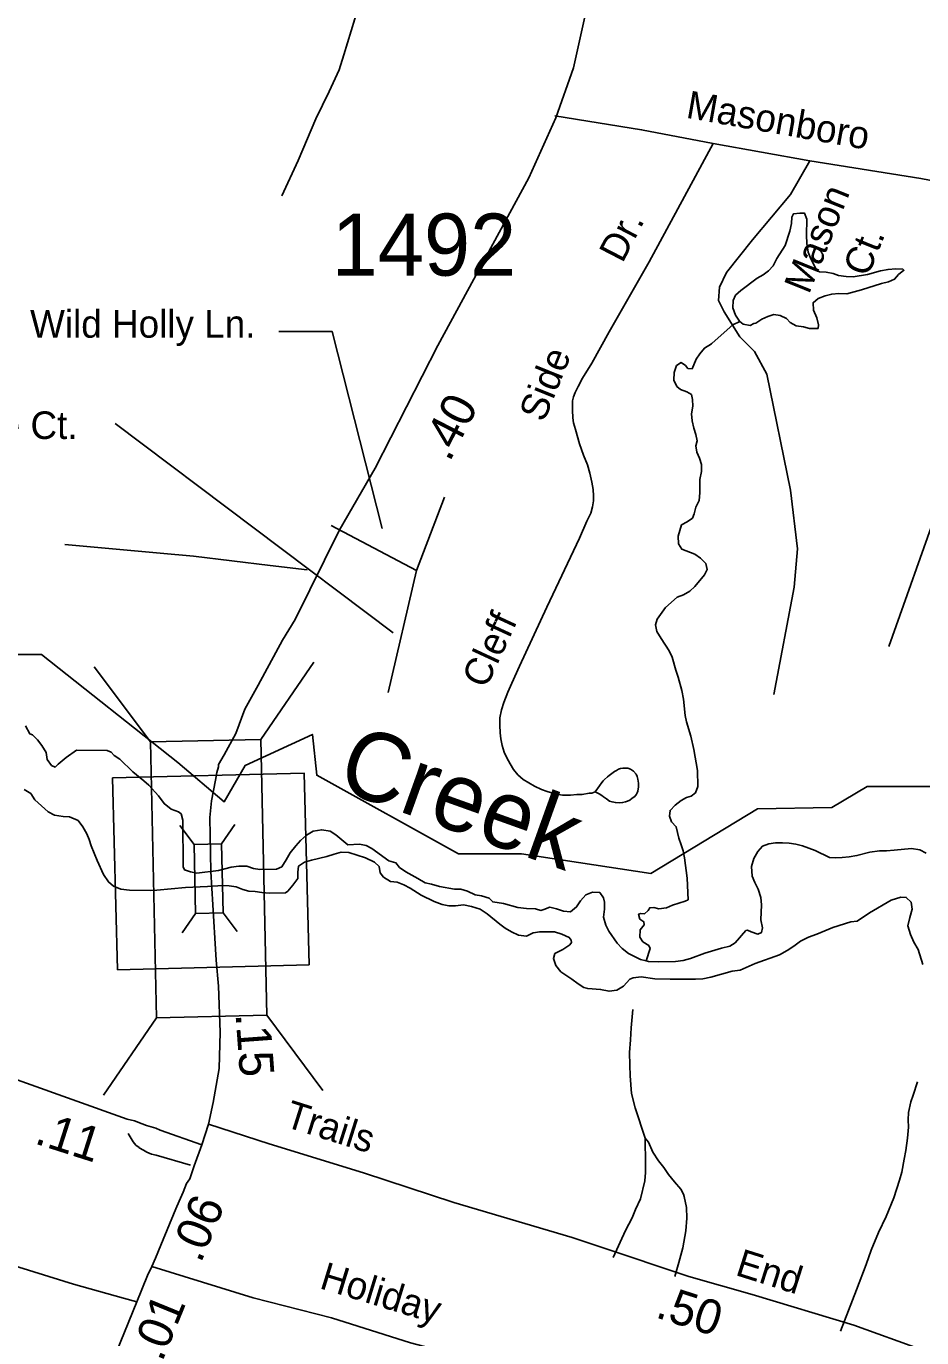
# Model space of a CAD drawing. Extents: x 1945482 to 2853149, y 66427 to 1015778.
# Drawn here: x 2342556 to 2344687, y 150145 to 153265 of the extents above; entities that cross this region are included whole.
import ezdxf

# ---------------------------------------------------------------- set-up
doc = ezdxf.new("R2010")
doc.units = 0
for name, color, linetype in [('Old_Level_10', 7, 'Continuous'), ('Old_Level_11', 7, 'Continuous'), ('Old_Level_17', 7, 'Continuous'), ('Old_Level_21', 7, 'Continuous'), ('Old_Level_31', 7, 'Continuous'), ('Old_Level_32', 7, 'Continuous'), ('Old_Level_35', 7, 'Continuous'), ('Old_Level_48', 7, 'Continuous'), ('Old_Level_49', 7, 'Continuous'), ('Old_Level_50', 7, 'Continuous'), ('Old_Level_59', 7, 'Continuous'), ('Old_Level_60', 7, 'Continuous'), ('Old_Level_8', 7, 'Continuous')]:
    doc.layers.add(name, color=color, linetype=linetype)

msp = doc.modelspace()

# ---------------------------------------------------------------- linework, layer by layer
at = {"layer": 'Old_Level_10'}
for points in [[(2343157.1, 152538.6), (2343283.9, 152538.6), (2343402.6, 152070.4)], [(2342767.3, 152319.7), (2343429.2, 151821.6)]]:
    msp.add_lwpolyline(points, dxfattribs=at)
at = {"layer": 'Old_Level_31'}
msp.add_lwpolyline([(2343228.9, 151032.3), (2342773.2, 151020.5), (2342761.4, 151476.6), (2343217.1, 151488.4)], close=True, dxfattribs=at)
at = {"layer": 'Old_Level_32'}
msp.add_line((2342989.3, 150652.7), (2342973.6, 150603.4), dxfattribs=at)
for points in [[(2343889.6, 153308.6), (2343857.9, 153165.8), (2343816.2, 153047.1), (2343752.1, 152904.3), (2343535, 152505.6), (2343386.2, 152213.6), (2343300.4, 152065.3), (2343196.1, 151853.5), (2343166, 151804.5), (2343107.6, 151697.1), (2343075.6, 151640.6), (2343054.9, 151582.2), (2343026.7, 151531.3), (2343013.5, 151508.7), (2343013.5, 151503.1), (2343009.7, 151489.9), (2343006, 151471.1), (2342996.6, 151422.1), (2342992.8, 151382.5), (2342995.1, 151254.4)], [(2342995.1, 151254.4), (2343004.6, 151095.6), (2343007.8, 151043.5), (2343013.5, 150981.3), (2343017.3, 150872), (2343014.8, 150785.2), (2343000.3, 150704.4), (2342989.3, 150652.7)], [(2342973.6, 150603.4), (2342874.2, 150638.3), (2342864.1, 150643.8), (2342841.6, 150650), (2342831.5, 150653.9), (2342813.4, 150660.9), (2342796.1, 150664.5), (2342425.1, 150797.5)], [(2342818.8, 150230.5), (2342787, 150239.3), (2342668.5, 150271.9), (2342538.2, 150313), (2342363.9, 150363.9), (2342145.5, 150426.4), (2341932.9, 150489.3), (2341747.7, 150547.5), (2341542.4, 150608.5), (2341330.3, 150664.6)], [(2342989.3, 150652.7), (2343134, 150606.4), (2343358.3, 150537.4), (2343573.2, 150466.3), (2343855.2, 150383.3), (2343921.2, 150361.3), (2344132.7, 150290.2), (2344283.3, 150247.9), (2344525.3, 150175.1), (2344687.7, 150115.8), (2344953.7, 150032.9), (2345183.9, 149953.3), (2345336.1, 149907.6), (2345492, 149863)], [(2342973.6, 150603.4), (2342955.8, 150553.5), (2342948.8, 150534.9), (2342944.9, 150523.2), (2342937.4, 150511.6), (2342929.3, 150491.2), (2342919.7, 150469.5), (2342911.5, 150451.2), (2342875.9, 150365.1), (2342863.3, 150334.5), (2342854.9, 150314)], [(2342854.9, 150314), (2342844.6, 150292.6), (2342818.8, 150230.5)], [(2342854.9, 150314), (2343095.7, 150239.5), (2343282.1, 150192), (2343470, 150132.8), (2343573.2, 150105.7), (2343846.7, 150008.6), (2344069.1, 149938), (2344834, 149715.7)], [(2342818.8, 150230.5), (2342759.9, 150086.1), (2342705.3, 149954.9), (2342690.6, 149919.6)]]:
    msp.add_lwpolyline(points, dxfattribs=at)
at = {"layer": 'Old_Level_35'}
for p, q in [((2342647.5, 152032.2), (2342874.7, 152011.3)), ((2343136.3, 151982.2), (2343224.2, 151971.7))]:
    msp.add_line(p, q, dxfattribs=at)
for points in [[(2343391.5, 153442.7), (2343337.8, 153282.7), (2343311.3, 153197.4), (2343300.6, 153161.2), (2343276.7, 153110), (2343245.1, 153044.7), (2343203.1, 152945.3), (2343164.4, 152861.7)], [(2344190.4, 152986), (2344020.1, 153018.9), (2343813.6, 153051.8)], [(2344190.4, 152986), (2344038.1, 152704.9), (2343943.2, 152538.4), (2343901.5, 152463.8), (2343879.7, 152427.9), (2343869.3, 152407.8), (2343862, 152393.7), (2343858.1, 152383.7), (2343855.9, 152373.8), (2343856, 152361.6), (2343856.1, 152351.8), (2343856.8, 152333.4), (2343858.3, 152321.7), (2343862.5, 152305.7), (2343872.7, 152271.7), (2343882, 152244.8), (2343891.1, 152221.9), (2343897.1, 152201.8), (2343901.9, 152180.6), (2343904.9, 152163), (2343905.5, 152147.9), (2343905.7, 152135.8), (2343903.6, 152121.9), (2343899.3, 152106.3), (2343889.8, 152087.9), (2343872.1, 152047.5), (2343794.9, 151883), (2343729.9, 151742.5), (2343711.1, 151701.8), (2343702.1, 151681), (2343692.6, 151656.4), (2343686.7, 151638.4), (2343682.6, 151619.6), (2343682.9, 151602.5), (2343683.3, 151584.1), (2343684.8, 151570.1), (2343688.1, 151553.5), (2343693, 151538.2), (2343699.4, 151524.4), (2343707.2, 151510.3), (2343715.3, 151496.5), (2343726, 151483.8), (2343738.6, 151473.1), (2343751.7, 151464.7), (2343765.5, 151456.8), (2343781.9, 151448.9), (2343795.2, 151444.2), (2343813.8, 151439), (2343832.3, 151435.8), (2343851.3, 151435.9), (2343865.7, 151437.4), (2343878.8, 151437.6), (2343895.4, 151440.2), (2343902, 151440.8), (2343909.7, 151443.8)], [(2344937.4, 152854.4), (2344685, 152902.8), (2344420.8, 152945.2), (2344190.4, 152986)], [(2344420.8, 152945.2), (2344374.9, 152864.5), (2344283.7, 152757.2), (2344222, 152679.3), (2344205.9, 152644.4), (2344203.2, 152612.2), (2344216.6, 152585.4), (2344254.1, 152526.3), (2344289, 152491.4), (2344318.5, 152437.7), (2344374.9, 152161.3)], [(2344937.4, 152854.4), (2344887.7, 152667), (2344850.2, 152489.8), (2344783.1, 152293.9), (2344726.8, 152122.1), (2344608.8, 151789.2)], [(2344374.9, 152161.3), (2344390.9, 152021.7), (2344382.9, 151930.4), (2344334.6, 151675.4)], [(2343551.4, 152144.6), (2343484.3, 151970.2), (2343417.2, 151680.3)], [(2343484.3, 151970.2), (2343281.6, 152077.5)], [(2342874.7, 152011.3), (2342954.1, 152004), (2343136.3, 151982.2)], [(2343909.7, 151443.8), (2343919.7, 151457.6), (2343925.6, 151465.7), (2343929.1, 151469.8), (2343931.9, 151473.2), (2343938.9, 151479), (2343943.3, 151482.5), (2343949.4, 151487), (2343955.4, 151491.8), (2343960.6, 151494.7), (2343965.4, 151497.8), (2343969.6, 151499), (2343975.5, 151499.9), (2343981.7, 151500.1), (2343987.3, 151499.7), (2343993.6, 151497.9), (2344001, 151492.7), (2344007.5, 151485.4), (2344009.7, 151480.2), (2344011.6, 151474), (2344013, 151463.9), (2344013, 151455.7), (2344011.1, 151445.5), (2344009.6, 151441.5), (2344007.8, 151438.1), (2344003.7, 151432.7), (2343998, 151428.2), (2343991.9, 151424), (2343986.4, 151421.8), (2343981.9, 151420), (2343974.8, 151418.1), (2343967.9, 151417.8), (2343958, 151418.1), (2343950.1, 151419.8), (2343943.8, 151421.8), (2343936.3, 151427.1), (2343929.9, 151431.8), (2343925.5, 151434.9), (2343919.5, 151438.6), (2343909.7, 151443.8)], [(2343999.1, 150925.8), (2343995.3, 150882), (2343993.5, 150853.7), (2343991.7, 150823.7), (2343992.2, 150793.2), (2343993.3, 150767.7), (2343996.2, 150726.1), (2344004.5, 150692), (2344029, 150619.7)], [(2344676.5, 150754), (2344666.6, 150721.8), (2344660.7, 150705.8), (2344655.7, 150681), (2344654.8, 150663.5), (2344655.2, 150645.5), (2344653.2, 150619.8), (2344649.1, 150590.4), (2344645.4, 150569.6), (2344639.4, 150538.5), (2344633.9, 150519.6), (2344620.1, 150477.4), (2344602.2, 150433.3), (2344584.3, 150395.2), (2344566.6, 150353.2), (2344554.9, 150318.9), (2344531.3, 150258.9), (2344493.8, 150160.6)], [(2342824.2, 150597.1), (2342816.6, 150602.6), (2342810.4, 150610.6), (2342798.4, 150630.5)], [(2342946.8, 150555.6), (2342864.8, 150579), (2342854.2, 150581.5), (2342842.5, 150586.6), (2342834.8, 150590.9), (2342824.7, 150596.7), (2342824.2, 150597.1)], [(2344029, 150619.7), (2344029.8, 150558.1), (2344029.3, 150537.7), (2344027.7, 150518), (2344017.6, 150474.9), (2344005.8, 150449.8), (2343998.1, 150429.8), (2343982.2, 150399.6), (2343952.6, 150335.4)], [(2344029, 150619.7), (2344036.9, 150609.9), (2344047, 150586), (2344060.6, 150565.9), (2344072.8, 150549.6), (2344083.9, 150533.3), (2344098.7, 150515.5), (2344113.5, 150498.4), (2344119.6, 150486.5), (2344121.8, 150480.6), (2344127.1, 150454.6), (2344128.1, 150429), (2344125.3, 150399.1), (2344123.2, 150385.8), (2344118.4, 150358.4), (2344108.6, 150324.2), (2344099.1, 150290.4)]]:
    msp.add_lwpolyline(points, dxfattribs=at)
at = {"layer": 'Old_Level_48'}
msp.add_lwpolyline([(2344747, 151456.4), (2344556.6, 151456.4), (2344473, 151406.3), (2344296, 151402.9), (2344042.1, 151249.2), (2343734.7, 151296), (2343584.4, 151296), (2343247, 151483.2), (2343236.9, 151580.1), (2343076.6, 151506.6), (2343026.5, 151419.7), (2342916.2, 151513.2), (2342592.1, 151770.6), (2342395, 151770.6)], dxfattribs=at)
at = {"layer": 'Old_Level_49'}
msp.add_lwpolyline([(2344747, 151456.4), (2344556.6, 151456.4), (2344473, 151406.3), (2344296, 151402.9), (2344042.1, 151249.2), (2343734.7, 151296), (2343584.4, 151296), (2343247, 151483.2), (2343236.9, 151580.1), (2343076.6, 151506.6), (2343026.5, 151419.7), (2342916.2, 151513.2), (2342592.1, 151770.6), (2342395, 151770.6)], dxfattribs=at)
at = {"layer": 'Old_Level_50'}
for p, q in [((2343113.7, 151568.1), (2343239.8, 151752.4)), ((2342851.3, 151562.4), (2342717.4, 151741.1)), ((2342955.1, 151318.5), (2342921.6, 151363.2)), ((2343020.7, 151319.9), (2343052.2, 151366)), ((2342927.1, 151108.4), (2342958.7, 151154.5)), ((2343057.7, 151111.2), (2343024.3, 151155.9)), ((2342739.6, 150721.9), (2342865.6, 150906.3)), ((2343261.9, 150733.3), (2343128, 150912))]:
    msp.add_line(p, q, dxfattribs=at)
msp.add_lwpolyline([(2342851.3, 151562.4), (2342865.6, 150906.3), (2343128, 150912), (2343113.7, 151568.1)], close=True, dxfattribs=at)
msp.add_lwpolyline([(2342955.1, 151318.5), (2342958.7, 151154.5), (2343024.3, 151155.9), (2343020.7, 151319.9), (2342955.1, 151318.5)], dxfattribs=at)
at = {"layer": 'Old_Level_59'}
msp.add_lwpolyline([(2344030.8, 151041.2), (2344040.7, 151070.9), (2344037.7, 151078), (2344023.2, 151086.6), (2344015.7, 151097.7), (2344016.7, 151115.3), (2344026.5, 151127.5), (2344025.2, 151134.6), (2344015.7, 151140.9), (2344013, 151152.2), (2344018.2, 151154.3), (2344027, 151153.6), (2344036.2, 151161.6), (2344039.5, 151167.8), (2344049.5, 151168.4), (2344061.2, 151165), (2344079.5, 151167.5), (2344093.7, 151173.9), (2344124.2, 151183.2), (2344130.7, 151187), (2344128.7, 151238.2), (2344122.5, 151286.6), (2344119.2, 151303.1), (2344114.7, 151317.7), (2344108.5, 151333.4), (2344102.5, 151360.5), (2344091.7, 151372.4), (2344086.5, 151386.1), (2344088, 151399.3), (2344099.7, 151412.2), (2344114.7, 151423), (2344126.7, 151430.2), (2344138.2, 151433), (2344148.5, 151441.3), (2344153.7, 151456.5), (2344153, 151494.3), (2344144.7, 151544.3), (2344137, 151575.9), (2344126.7, 151610.1), (2344124.2, 151625.6), (2344120.2, 151663.8), (2344116, 151684.4), (2344107, 151716.4), (2344101.5, 151732.9), (2344093.2, 151764.3), (2344085.7, 151779.2), (2344066.5, 151808.3), (2344056.7, 151825.2), (2344053.2, 151840.9), (2344057.5, 151854.1), (2344077, 151882), (2344104.7, 151907), (2344120, 151912.2), (2344135.2, 151921.3), (2344146.5, 151931.9), (2344169.5, 151960), (2344176, 151972.8), (2344173.2, 151986.7), (2344160.2, 151999.2), (2344147, 152008.7), (2344116, 152020.9), (2344107.7, 152033.7), (2344107.5, 152051.5), (2344115.2, 152078.6), (2344128.7, 152085.9), (2344141.2, 152095), (2344145.5, 152104.8), (2344149, 152120.5), (2344157, 152136.9), (2344158.7, 152155.3), (2344158.5, 152186.8), (2344163, 152206.1), (2344162.7, 152222.3), (2344157.7, 152237.6), (2344151.7, 152251.9), (2344149, 152266.8), (2344152.5, 152278.6), (2344149.5, 152293.8), (2344144.2, 152309.2), (2344140.2, 152326.3), (2344138.7, 152342.9), (2344142, 152361), (2344141.5, 152377.2), (2344139.2, 152388.9), (2344127.7, 152395.3), (2344113, 152400.6), (2344104.2, 152408.1), (2344096.5, 152423.2), (2344097.5, 152441.1), (2344103.5, 152457.8), (2344114, 152464.9), (2344124.7, 152457.8), (2344130.5, 152450.4), (2344140.2, 152450), (2344150, 152473.3), (2344158.5, 152485.7), (2344169.7, 152499.4), (2344186.7, 152509.2), (2344188, 152511.3), (2344237.1, 152554.6), (2344253.7, 152562.8)], dxfattribs=at)
at = {"layer": 'Old_Level_60'}
for points in [[(2344253.7, 152562.8), (2344253.3, 152563.2), (2344243.8, 152577.6), (2344237.5, 152595), (2344237.8, 152612.6), (2344244, 152625.2), (2344256.5, 152636.6), (2344295, 152666), (2344309.3, 152673.4), (2344322.5, 152683.1), (2344333.3, 152695.2), (2344342.3, 152712.2), (2344361.5, 152743.4), (2344373.3, 152777.4), (2344376.8, 152795.7), (2344377.5, 152811.2), (2344381.5, 152818.4), (2344397, 152820.5), (2344408, 152820.2), (2344413.5, 152806.2), (2344412.5, 152768.4), (2344413, 152747.8), (2344416.8, 152727.3), (2344422.8, 152711.9), (2344437.5, 152683.6), (2344443.3, 152680.6), (2344459, 152679.6), (2344476.3, 152676.5), (2344488.5, 152672), (2344507, 152669.4), (2344523.5, 152669), (2344557.5, 152674.2), (2344588.8, 152682.9), (2344606.8, 152686.6), (2344624.8, 152687.6), (2344641.8, 152687.3), (2344644.5, 152684.7), (2344631.8, 152674.3), (2344622.3, 152663.3), (2344607.8, 152657.1), (2344591, 152652.9), (2344543.3, 152638.3), (2344508.5, 152628.8), (2344489.8, 152629), (2344472.8, 152628), (2344457, 152623.6), (2344440.3, 152617.6), (2344428.3, 152607.1), (2344429.5, 152589.3), (2344437.5, 152571.5), (2344441.5, 152554.8), (2344440, 152546.1)], [(2344440, 152546.1), (2344420, 152546.3), (2344405.3, 152549.7), (2344387.8, 152552.3), (2344373.8, 152560.5), (2344365, 152570), (2344349.8, 152576.5), (2344334.5, 152579.6), (2344320.3, 152574.9), (2344306.3, 152568.4), (2344292, 152559), (2344287.5, 152557.7), (2344278.8, 152553.4), (2344261.8, 152556.2), (2344253.7, 152562.8)], [(2342554, 151600.7), (2342564, 151581.9), (2342570.7, 151579.1), (2342582.2, 151567.6), (2342593.2, 151553.7), (2342603.5, 151537), (2342605.5, 151520.4), (2342616.2, 151505.9), (2342625, 151502.3), (2342631.7, 151509.7), (2342650.5, 151525), (2342675.2, 151542.5), (2342748.5, 151541.7), (2342758, 151538), (2342765, 151530.3), (2342778.2, 151521), (2342809.2, 151491.3), (2342835.7, 151469.7), (2342847.2, 151459.3), (2342870.5, 151434.4), (2342884, 151415.8), (2342901, 151402.3), (2342918.5, 151395.7), (2342924.2, 151391), (2342928.2, 151376), (2342929.5, 151265), (2342932.7, 151257.9), (2342947, 151253.2), (2342962, 151250.5), (2343013.5, 151256.2), (2343043.7, 151264.6), (2343062, 151266.8), (2343081, 151267), (2343096.5, 151261.1), (2343112, 151259.2), (2343151, 151259.4), (2343164, 151265.1), (2343174.5, 151281.5), (2343184, 151298.2), (2343197, 151315.4), (2343208.5, 151328.2), (2343222.7, 151340.3), (2343238.5, 151349.8), (2343259, 151353.4), (2343279, 151349.8), (2343292.2, 151341.6), (2343321, 151317.8), (2343348.5, 151319.4), (2343365, 151316), (2343378.2, 151308.7), (2343418.7, 151279.4), (2343435.7, 151274.5), (2343444.2, 151263.7), (2343459, 151253.4), (2343488, 151237.6), (2343505.2, 151227.2), (2343520.2, 151224.2), (2343539, 151218.3), (2343574.7, 151212.3), (2343590, 151211.7), (2343605.5, 151206.9), (2343624, 151198.6), (2343639, 151196.3), (2343657.2, 151190.4), (2343666, 151181.6), (2343691.7, 151178), (2343725.7, 151168.3), (2343746, 151165.7), (2343767.5, 151165.6), (2343780, 151161.5), (2343787.7, 151163.5), (2343802, 151169.2), (2343818, 151165.6), (2343834.2, 151159.5), (2343851, 151158.5), (2343865.5, 151169.9), (2343875, 151184.2), (2343887.5, 151198.3), (2343903.2, 151205.2), (2343920.7, 151204.3), (2343929.7, 151191.7), (2343931.7, 151181.5), (2343932, 151164.2), (2343929.2, 151145.7), (2343935.2, 151126.7), (2343942.2, 151111.8), (2343961.7, 151083.9), (2343973.7, 151070.6), (2343988.7, 151058.7), (2344017.7, 151044.4), (2344030.8, 151041.2)], [(2342551.2, 151449.1), (2342566.7, 151439.3), (2342576.5, 151424.8), (2342608, 151396.3), (2342623, 151388.4), (2342644, 151385.1), (2342659, 151384.1), (2342679, 151375.5), (2342690.2, 151360), (2342700, 151344), (2342705.7, 151330), (2342710.5, 151315.5), (2342724.7, 151280.3), (2342739.5, 151247.2), (2342751.5, 151229.3), (2342763.5, 151219.5), (2342780.7, 151212.1), (2342801.5, 151209.7), (2342850.5, 151209), (2342866.7, 151209.3), (2342934.7, 151216.4), (2342987, 151218.5), (2343023.5, 151220.5), (2343038.5, 151219.6), (2343055.5, 151217.3), (2343071, 151211.6), (2343085.5, 151207.4), (2343100.7, 151206.5), (2343116.5, 151204.1), (2343134, 151202.6), (2343172.5, 151203), (2343178, 151207), (2343190.5, 151221.2), (2343202, 151237.8), (2343202.5, 151252.7), (2343204, 151267), (2343217.7, 151275.9), (2343234.7, 151280.8), (2343271.5, 151289.6), (2343288.5, 151295.6), (2343305, 151300.3), (2343323.5, 151299.4), (2343363, 151286.2), (2343384.2, 151276.3), (2343395.5, 151265.8), (2343398, 151251.1), (2343406, 151240.9), (2343423, 151230.1), (2343438.5, 151228.4), (2343454, 151222.2), (2343469.5, 151214.5), (2343495.7, 151197.7), (2343526.7, 151183), (2343545.2, 151175.3), (2343561.5, 151172.1), (2343577.7, 151172.4), (2343596, 151174.6), (2343615.5, 151170.7), (2343635.7, 151164.1), (2343652.5, 151153.2), (2343682.5, 151128.7), (2343695.7, 151119.2), (2343710.2, 151110.5), (2343727, 151102.4), (2343746.5, 151099.9), (2343762, 151107.8), (2343778, 151110.9), (2343812.7, 151110.3), (2343830.5, 151104.9), (2343848, 151096.7), (2343852.7, 151090.8), (2343853.2, 151084.8), (2343849.2, 151079.7), (2343832.5, 151068.6), (2343814, 151058.9), (2343810.5, 151047.3), (2343815.7, 151030.3), (2343828, 151015.2), (2343854.2, 150998.2), (2343869.2, 150986.9)], [(2344230.5, 151076.6), (2344243.2, 151084.6), (2344268.5, 151113.6), (2344272.5, 151114.4), (2344281, 151110.4), (2344296.5, 151105), (2344305.5, 151108.8), (2344307.5, 151120.1), (2344304.2, 151139.2), (2344305.7, 151174.7), (2344304, 151192.2), (2344297.5, 151212.1), (2344289.7, 151227.6), (2344283.2, 151243.2), (2344282, 151265.7), (2344287, 151285.1), (2344296.5, 151301.4), (2344307.5, 151314), (2344323, 151319.6), (2344339, 151322.5), (2344355.5, 151322.4), (2344371.5, 151321.7), (2344387, 151319.2), (2344403, 151315.4), (2344433, 151303.9), (2344467, 151287.7), (2344482.2, 151286.7), (2344497.7, 151287.1), (2344514, 151288.8), (2344532.5, 151292), (2344563.2, 151300), (2344586, 151303.6), (2344603.2, 151303.6), (2344621.5, 151304.7), (2344662.5, 151309), (2344682.2, 151305.9), (2344697.5, 151297.9)], [(2343869.2, 150986.9), (2343883, 150978.2), (2343892.2, 150975.4), (2343922.7, 150973.7), (2343942.7, 150969), (2343961, 150972), (2343977.5, 150981.5), (2343992.5, 150997.7), (2344000, 151000.7), (2344019.2, 151003.2), (2344052, 150998.9), (2344088, 150998.1), (2344148.2, 150997.8), (2344165.5, 150998.8), (2344184.7, 151003), (2344235.5, 151016.7), (2344254.5, 151019.3), (2344290.7, 151035.4), (2344348, 151055.6), (2344366.5, 151065.8), (2344382.2, 151076.4), (2344398, 151088.4), (2344417.7, 151098), (2344437.2, 151105.1), (2344475.2, 151121), (2344518, 151134.3), (2344533.5, 151136.1), (2344562.7, 151155.9), (2344614.2, 151185.8), (2344637, 151193.4), (2344650, 151192.6), (2344662, 151181.1), (2344664.2, 151164.2), (2344658.5, 151144.8), (2344653.7, 151124.6), (2344659.7, 151103.8), (2344668.2, 151085.9), (2344678.2, 151068.8), (2344689.7, 151032.5)], [(2344030.8, 151041.2), (2344036.5, 151039.8), (2344059.5, 151039.1), (2344101, 151039.8), (2344119, 151042.3), (2344136.2, 151047.3), (2344170.7, 151060.1), (2344210.5, 151071.7), (2344230.5, 151076.6)]]:
    msp.add_lwpolyline(points, dxfattribs=at)

# ---------------------------------------------------------------- texts
at = {"layer": 'Old_Level_10'}
for s, rotation, p in [('Masonboro', 349.9624, (2344123.7, 153047.7)), ('Mason ', 68.0566, (2344418.3, 152625.5)), ('Dr.', 62.6784, (2343974.6, 152699.4)), ('Ct.', 68.0566, (2344558.5, 152666.1)), ('Side', 68.0288, (2343787.7, 152320.7)), ('Cleff', 65.1574, (2343649.8, 151686.7))]:
    msp.add_text(s, height=65.62, rotation=rotation, dxfattribs=at).set_placement(p)
for s, p in [('Wild Holly Ln.', (2342564.9, 152524.1)), ('Purviance Ct.', (2342151.3, 152283.1))]:
    msp.add_text(s, height=65.617, dxfattribs=at).set_placement(p)
at = {"layer": 'Old_Level_11'}
for s, rotation, p in [('Trails', 342.4481, (2343167.6, 150648.1)), ('End', 342.446, (2344240.7, 150294.7)), ('Holiday', 342.933, (2343251.2, 150263.2))]:
    msp.add_text(s, height=65.62, rotation=rotation, dxfattribs=at).set_placement(p)
at = {"layer": 'Old_Level_17'}
for s, rotation, p in [('.40', 62.732, (2343563.2, 152226.4)), ('.15', 274.2032, (2343053.7, 150915.1)), ('.11', 342.2697, (2342572.8, 150607.7)), ('.06', 67.5037, (2342971.1, 150320.3)), ('.50', 342.1717, (2344050.3, 150194.1)), ('.01', 67.8012, (2342879, 150085.2))]:
    msp.add_text(s, height=82.02, rotation=rotation, dxfattribs=at).set_placement(p)
at = {"layer": 'Old_Level_21'}
msp.add_text('Creek', height=164.04, rotation=340.2723, dxfattribs=at).set_placement((2343288.5, 151452.6))
at = {"layer": 'Old_Level_8'}
msp.add_text('1492', height=147.64, dxfattribs=at).set_placement((2343282.7, 152671.7))

doc.saveas('drawing.dxf')
